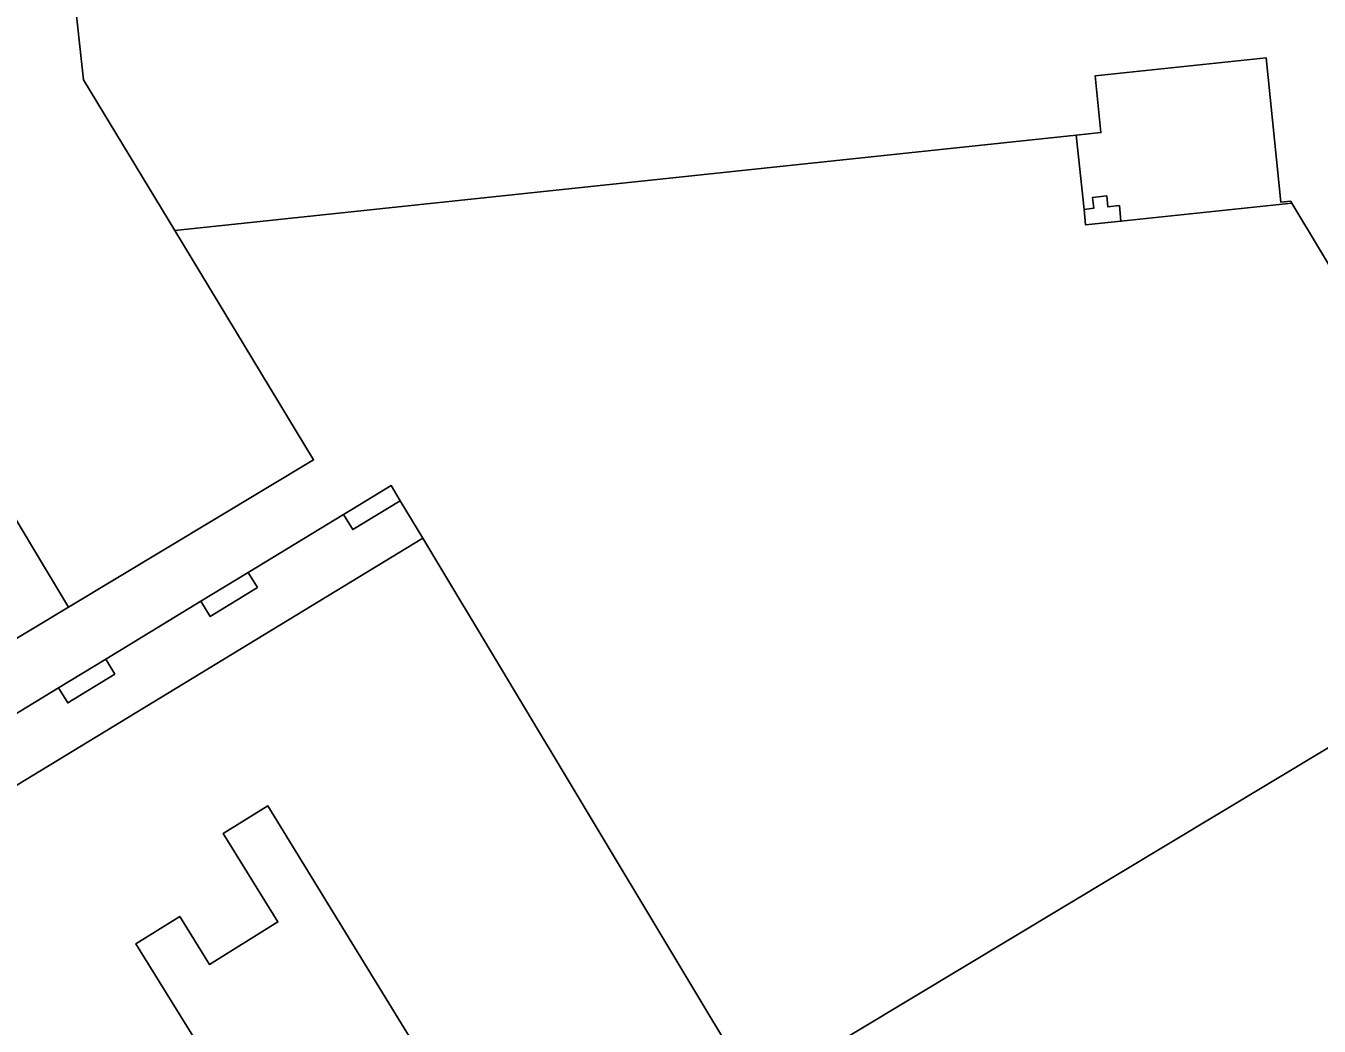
# Model space of a CAD drawing. Extents: x 159888 to 160761, y 384031 to 384750.
# Drawn here: x 160310.5 to 160364.2, y 384665.5 to 384707 of the extents above; entities that cross this region are included whole.
import ezdxf

# ---------------------------------------------------------------- set-up
doc = ezdxf.new("R2010")
doc.units = 0
for name, color, linetype in [('IMGEO_Erf', 7, 'Continuous'), ('IMGEO_Pand', 7, 'Continuous'), ('IMGEO_Pand_overbouw', 7, 'Continuous')]:
    doc.layers.add(name, color=color, linetype=linetype)

msp = doc.modelspace()

# ---------------------------------------------------------------- linework, layer by layer
at = {"layer": 'IMGEO_Erf'}
for points in [[(160371.094, 384686.24), (160363.058, 384699.598), (160363.012, 384699.675), (160362.599, 384699.639), (160361.986, 384705.626), (160354.888, 384704.871), (160355.136, 384702.52), (160354.101, 384702.411), (160316.697, 384698.458), (160322.458, 384688.945), (160312.292, 384682.833), (160301.885, 384676.58), (160302.121, 384676.191), (160298.884, 384674.238), (160300.065, 384672.306), (160302.044, 384673.509), (160302.425, 384672.884), (160300.447, 384671.681), (160304.243, 384665.466), (160306.422, 384666.806), (160303.563, 384671.457), (160326.989, 384685.697), (160340.8, 384662.717), (160366.48, 384678.151)], [(160376.616, 384661.318), (160341.658, 384639.949), (160339.64, 384643.239), (160339.751, 384643.307), (160320.567, 384674.588), (160318.707, 384673.447), (160320.98, 384669.778), (160318.133, 384668.013), (160316.903, 384669.997), (160315.085, 384668.871), (160319.073, 384662.433), (160309.591, 384656.709), (160312.719, 384651.588), (160322.198, 384657.311), (160333.317, 384639.193), (160333.428, 384639.261), (160335.353, 384636.124), (160325.759, 384630.237), (160326.852, 384628.447), (160339.229, 384636.205), (160352.276, 384644.383), (160356.321, 384637.631), (160364.49, 384642.391)]]:
    msp.add_lwpolyline(points, dxfattribs=at)
for points in [[(160355.898, 384699.494), (160355.965, 384698.846), (160354.498, 384698.69), (160354.437, 384699.339), (160354.835, 384699.382), (160354.787, 384699.831), (160355.372, 384699.893), (160355.42, 384699.444)], [(160305.611, 384693.946), (160307.928, 384695.339), (160306.474, 384697.757), (160302.379, 384695.295), (160301.857, 384694.349), (160304.955, 384689.196), (160308.454, 384683.376), (160300.621, 384678.667), (160301.885, 384676.58), (160312.292, 384682.833)], [(160326.056, 384687.249), (160324.084, 384686.05), (160323.702, 384686.678), (160324.052, 384686.891), (160325.678, 384687.879)], [(160320.128, 384683.644), (160318.163, 384682.449), (160317.781, 384683.077), (160319.746, 384684.272)], [(160314.217, 384680.052), (160312.256, 384678.859), (160311.875, 384679.486), (160313.836, 384680.679)]]:
    msp.add_lwpolyline(points, close=True, dxfattribs=at)
at = {"layer": 'IMGEO_Pand'}
for points in [[(160312.906, 384704.717), (160311.916, 384713.849), (160311.878, 384713.826), (160306.488, 384710.58), (160306.026, 384710.302), (160305.908, 384710.497), (160288.618, 384700.103), (160288.096, 384698.008), (160293.052, 384689.764), (160301.078, 384694.578), (160301.857, 384694.349), (160302.379, 384695.295), (160306.474, 384697.757), (160307.928, 384695.339), (160305.611, 384693.946), (160312.292, 384682.833), (160322.458, 384688.945), (160316.697, 384698.458)], [(160355.898, 384699.494), (160355.42, 384699.444), (160355.372, 384699.893), (160354.787, 384699.831), (160354.835, 384699.382), (160354.437, 384699.339), (160354.498, 384698.69), (160355.965, 384698.846)], [(160326.056, 384687.249), (160325.678, 384687.879), (160324.052, 384686.891), (160323.702, 384686.678), (160324.084, 384686.05)], [(160366.48, 384678.151), (160340.8, 384662.717), (160326.989, 384685.697), (160303.563, 384671.457), (160306.422, 384666.806), (160304.243, 384665.466), (160304.678, 384664.753), (160306.013, 384662.568), (160309.591, 384656.709), (160319.073, 384662.433), (160315.085, 384668.871), (160316.903, 384669.997), (160318.133, 384668.013), (160320.98, 384669.778), (160318.707, 384673.447), (160320.567, 384674.588), (160339.751, 384643.307), (160339.64, 384643.239), (160341.658, 384639.949), (160376.616, 384661.318)], [(160320.128, 384683.644), (160319.746, 384684.272), (160317.781, 384683.077), (160318.163, 384682.449)], [(160314.217, 384680.052), (160313.836, 384680.679), (160311.875, 384679.486), (160312.256, 384678.859)]]:
    msp.add_lwpolyline(points, close=True, dxfattribs=at)
msp.add_lwpolyline([(160311.916, 384713.849), (160312.906, 384704.717), (160316.697, 384698.458), (160354.101, 384702.411), (160355.136, 384702.52), (160354.888, 384704.871), (160361.986, 384705.626), (160362.599, 384699.639), (160363.012, 384699.675), (160363.058, 384699.598), (160371.094, 384686.24)], dxfattribs=at)
at = {"layer": 'IMGEO_Pand_overbouw'}
for points in [[(160355.965, 384698.846), (160363.058, 384699.598), (160363.012, 384699.675), (160362.599, 384699.639), (160361.986, 384705.626), (160354.888, 384704.871), (160355.136, 384702.52), (160354.101, 384702.411), (160354.437, 384699.339), (160354.498, 384698.69)], [(160326.989, 384685.697), (160326.056, 384687.249), (160325.678, 384687.879), (160324.052, 384686.891), (160323.702, 384686.678), (160319.746, 384684.272), (160317.781, 384683.077), (160313.836, 384680.679), (160311.875, 384679.486), (160307.983, 384677.12), (160305.965, 384675.893), (160302.044, 384673.509), (160300.065, 384672.306), (160300.447, 384671.681), (160304.243, 384665.466), (160306.422, 384666.806), (160303.563, 384671.457)]]:
    msp.add_lwpolyline(points, close=True, dxfattribs=at)

doc.saveas('drawing.dxf')
